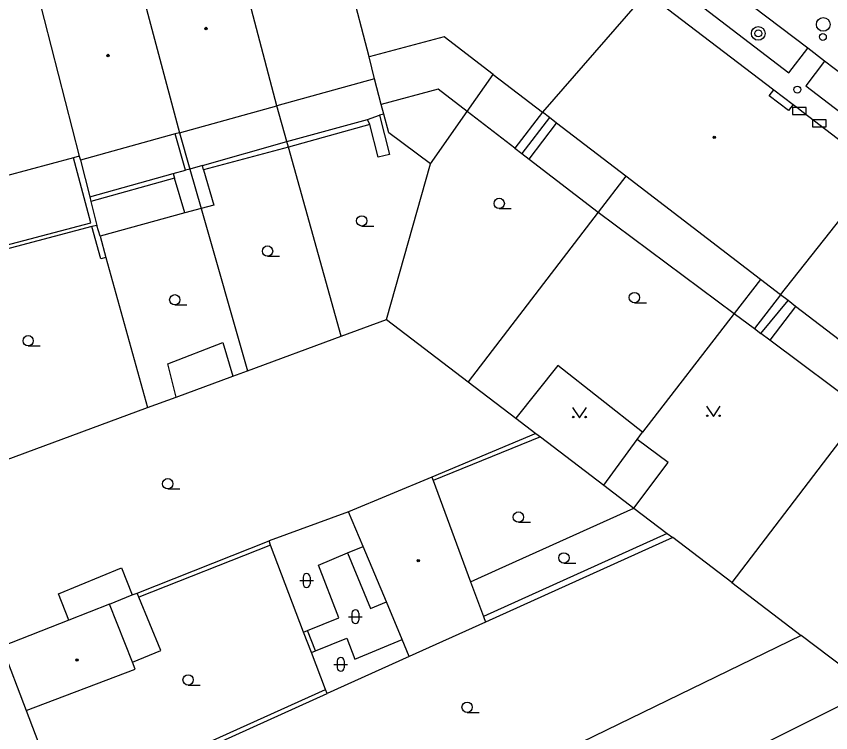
# Model space of a CAD drawing. Extents: x -595546 to -593986, y -1160845 to -1159202.
# Drawn here: x -595302.2 to -595243, y -1160752.4 to -1160700.3 of the extents above; entities that cross this region are included whole.
import ezdxf

# ---------------------------------------------------------------- set-up
doc = ezdxf.new("R2010")
doc.units = 0
for name, color, linetype in [('DOP - budovy nerozlisene - VP', 7, 'Continuous'), ('DOP - kresba z DSPS bez souradnic', 7, 'Continuous'), ('DOP - rozhrani ploch obecne', 7, 'Continuous'), ('Level 24', 7, 'Continuous'), ('Level 26', 7, 'Continuous'), ('Level 27', 7, 'Continuous'), ('Level 28', 7, 'Continuous'), ('Level 36', 7, 'Continuous'), ('Level 39', 7, 'Continuous'), ('TM - budovy zdene_ betonove - NP', 7, 'Continuous'), ('TM - budovy zdene_ betonove - VP', 7, 'Continuous'), ('TM - chodniky - VP', 7, 'Continuous'), ('TM - komunikace - VP', 7, 'Continuous')]:
    doc.layers.add(name, color=color, linetype=linetype)

msp = doc.modelspace()

# ---------------------------------------------------------------- linework, layer by layer
at = {"layer": 'DOP - budovy nerozlisene - VP'}
for points in [[(-595272, -1160733.8), (-595278.04, -1160736.33)], [(-595272, -1160733.8), (-595271.91, -1160734.04)], [(-595271.91, -1160734.04), (-595269.18, -1160741.41)], [(-595276.99, -1160738.83), (-595278.04, -1160736.33)], [(-595275.3, -1160742.86), (-595276.99, -1160738.83)], [(-595269.18, -1160741.41), (-595268.25, -1160743.92)], [(-595274.16, -1160745.58), (-595275.3, -1160742.86)], [(-595268.1, -1160744.33), (-595273.64, -1160746.83)], [(-595268.25, -1160743.92), (-595268.1, -1160744.33)], [(-595273.64, -1160746.83), (-595274.16, -1160745.58)]]:
    msp.add_lwpolyline(points, dxfattribs=at)
at = {"layer": 'DOP - kresba z DSPS bez souradnic'}
for points in [[(-595271.53, -1160705.64), (-595275.67, -1160706.75)], [(-595269.42, -1160707.26), (-595271.53, -1160705.64)], [(-595276.68, -1160707.84), (-595275.8, -1160707.53)], [(-595265.96, -1160709.92), (-595269.42, -1160707.26)], [(-595263.96, -1160707.31), (-595265.96, -1160709.92)], [(-595263.45, -1160707.7), (-595265.45, -1160710.31)], [(-595282.53, -1160709.45), (-595276.68, -1160707.84)], [(-595276.51, -1160708.2), (-595276.68, -1160707.84)], [(-595264.93, -1160710.71), (-595262.93, -1160708.1)], [(-595289.9, -1160711.53), (-595290.64, -1160708.89)], [(-595288.66, -1160711.18), (-595282.53, -1160709.45)], [(-595265.96, -1160709.92), (-595265.45, -1160710.31)], [(-595296.76, -1160715.34), (-595298.02, -1160710.62)], [(-595265.45, -1160710.31), (-595264.93, -1160710.71)], [(-595288.66, -1160711.18), (-595289.57, -1160711.45)], [(-595288.58, -1160711.49), (-595288.66, -1160711.18)], [(-595264.93, -1160710.71), (-595259.91, -1160714.58)], [(-595296.85, -1160713.45), (-595290.79, -1160711.77)], [(-595290.79, -1160711.77), (-595289.9, -1160711.53)], [(-595290.79, -1160711.77), (-595290.69, -1160712.11)], [(-595289.57, -1160711.45), (-595289.9, -1160711.53)], [(-595290.69, -1160712.11), (-595296.77, -1160713.79)], [(-595289.93, -1160714.62), (-595290.69, -1160712.11)], [(-595259.91, -1160714.58), (-595250.04, -1160721.92)], [(-595310.11, -1160718.86), (-595296.76, -1160715.34)], [(-595296.04, -1160717.95), (-595296.69, -1160715.62)], [(-595295.67, -1160717.85), (-595296.04, -1160717.95)], [(-595246.66, -1160720.58), (-595248.55, -1160723.02)], [(-595248.09, -1160723.37), (-595246.12, -1160720.99)], [(-595245.57, -1160721.41), (-595247.45, -1160723.85)], [(-595250.04, -1160721.92), (-595248.55, -1160723.02)], [(-595248.55, -1160723.02), (-595248.09, -1160723.37)], [(-595247.45, -1160723.85), (-595248.09, -1160723.37)], [(-595291.17, -1160725.57), (-595287.19, -1160724.02)], [(-595287.19, -1160724.02), (-595286.46, -1160726.48)], [(-595240.64, -1160728.95), (-595247.45, -1160723.85)], [(-595290.56, -1160727.99), (-595291.17, -1160725.57)], [(-595264.11, -1160730.88), (-595271.91, -1160734.04)], [(-595254.83, -1160732.74), (-595257.09, -1160731.08)], [(-595257.31, -1160736.06), (-595254.83, -1160732.74)], [(-595267.11, -1160740.47), (-595257.31, -1160736.06)], [(-595254.89, -1160737.9), (-595268.25, -1160743.92)], [(-595283.71, -1160738.74), (-595293.27, -1160742.52)], [(-595278.13, -1160739.31), (-595276.99, -1160738.83)], [(-595280.24, -1160740.19), (-595278.13, -1160739.31)], [(-595278.13, -1160739.31), (-595276.46, -1160743.35)], [(-595278.75, -1160744.01), (-595280.24, -1160740.19)], [(-595299.12, -1160742.28), (-595294.54, -1160740.39)], [(-595294.54, -1160740.39), (-595293.76, -1160742.36)], [(-595269.18, -1160741.41), (-595267.11, -1160740.47)], [(-595298.37, -1160744.19), (-595299.12, -1160742.28)], [(-595293.27, -1160742.52), (-595293.39, -1160742.22)], [(-595291.69, -1160746.4), (-595293.27, -1160742.52)], [(-595276.46, -1160743.35), (-595275.3, -1160742.86)], [(-595281.04, -1160744.94), (-595278.75, -1160744.01)], [(-595281.31, -1160745.05), (-595281.04, -1160744.94)], [(-595280.44, -1160746.42), (-595281.04, -1160744.94)], [(-595280.44, -1160746.42), (-595278.17, -1160745.5)], [(-595278.17, -1160745.5), (-595277.58, -1160747.01)], [(-595277.58, -1160747.01), (-595274.16, -1160745.58)], [(-595293.74, -1160747.23), (-595291.69, -1160746.4)], [(-595280.74, -1160746.54), (-595280.44, -1160746.42)], [(-595298.77, -1160757.8), (-595279.72, -1160749.22)]]:
    msp.add_lwpolyline(points, dxfattribs=at)
at = {"layer": 'DOP - rozhrani ploch obecne'}
for points in [[(-595269.42, -1160707.26), (-595267.54, -1160704.57)], [(-595275.67, -1160706.75), (-595276.15, -1160704.89)], [(-595282.53, -1160709.45), (-595283.25, -1160706.84)], [(-595275.49, -1160707.45), (-595275.67, -1160706.75)], [(-595275.49, -1160707.45), (-595275.8, -1160707.53)], [(-595275.8, -1160707.53), (-595275.07, -1160710.39)], [(-595275.11, -1160708.8), (-595275.49, -1160707.45)], [(-595272.09, -1160711.07), (-595269.42, -1160707.26)], [(-595276.51, -1160708.2), (-595282.42, -1160709.84)], [(-595275.9, -1160710.57), (-595276.51, -1160708.2)], [(-595290.33, -1160708.8), (-595289.57, -1160711.45)], [(-595272.09, -1160711.07), (-595275.11, -1160708.8)], [(-595282.42, -1160709.84), (-595282.53, -1160709.45)], [(-595282.42, -1160709.84), (-595288.58, -1160711.49)], [(-595278.58, -1160723.58), (-595282.42, -1160709.84)], [(-595275.07, -1160710.39), (-595275.9, -1160710.57)], [(-595297.53, -1160710.8), (-595296.85, -1160713.45)], [(-595275.3, -1160722.37), (-595272.09, -1160711.07)], [(-595289.57, -1160711.45), (-595288.75, -1160714.3)], [(-595288.58, -1160711.49), (-595287.84, -1160714.05)], [(-595257.9, -1160711.96), (-595259.91, -1160714.58)], [(-595296.85, -1160713.45), (-595296.77, -1160713.79)], [(-595296.77, -1160713.79), (-595296.32, -1160715.53)], [(-595287.84, -1160714.05), (-595288.75, -1160714.3)], [(-595289.93, -1160714.62), (-595296.1, -1160716.32)], [(-595288.75, -1160714.3), (-595289.93, -1160714.62)], [(-595288.75, -1160714.3), (-595285.39, -1160726.08)], [(-595259.91, -1160714.58), (-595269.35, -1160726.89)], [(-595296.69, -1160715.62), (-595310.03, -1160719.15)], [(-595296.32, -1160715.53), (-595296.69, -1160715.62)], [(-595296.1, -1160716.32), (-595296.32, -1160715.53)], [(-595296.1, -1160716.32), (-595295.67, -1160717.85)], [(-595295.67, -1160717.85), (-595292.65, -1160728.76)], [(-595248.13, -1160719.45), (-595250.04, -1160721.92)], [(-595278.58, -1160723.58), (-595275.3, -1160722.37)], [(-595275.3, -1160722.37), (-595269.35, -1160726.89)], [(-595250.04, -1160721.92), (-595256.7, -1160730.55)], [(-595285.39, -1160726.08), (-595278.58, -1160723.58)], [(-595262.85, -1160725.7), (-595265.89, -1160729.52)], [(-595256.7, -1160730.55), (-595262.85, -1160725.7)], [(-595290.56, -1160727.99), (-595286.46, -1160726.48)], [(-595286.46, -1160726.48), (-595285.39, -1160726.08)], [(-595269.35, -1160726.89), (-595265.89, -1160729.52)], [(-595292.65, -1160728.76), (-595290.56, -1160727.99)], [(-595306.34, -1160733.8), (-595292.65, -1160728.76)], [(-595240.64, -1160728.95), (-595243.25, -1160732.35)], [(-595265.89, -1160729.52), (-595264.43, -1160730.64)], [(-595264.43, -1160730.64), (-595272, -1160733.8)], [(-595264.43, -1160730.64), (-595264.11, -1160730.88)], [(-595257.09, -1160731.08), (-595256.7, -1160730.55)], [(-595264.11, -1160730.88), (-595259.49, -1160734.39)], [(-595259.49, -1160734.39), (-595257.09, -1160731.08)], [(-595243.25, -1160732.35), (-595250.21, -1160741.45)], [(-595259.49, -1160734.39), (-595257.31, -1160736.06)], [(-595257.31, -1160736.06), (-595254.89, -1160737.9)], [(-595278.04, -1160736.33), (-595283.82, -1160738.43)], [(-595293.39, -1160742.22), (-595283.82, -1160738.43)], [(-595283.71, -1160738.74), (-595283.82, -1160738.43)], [(-595254.5, -1160738.19), (-595268.1, -1160744.33)], [(-595254.89, -1160737.9), (-595254.5, -1160738.19)], [(-595250.21, -1160741.45), (-595254.5, -1160738.19)], [(-595281.31, -1160745.05), (-595283.71, -1160738.74)], [(-595250.21, -1160741.45), (-595245.16, -1160745.29)], [(-595295.41, -1160743.02), (-595293.76, -1160742.36)], [(-595293.76, -1160742.36), (-595293.39, -1160742.22)], [(-595245.16, -1160745.29), (-595282.37, -1160763.37)], [(-595280.74, -1160746.54), (-595281.31, -1160745.05)], [(-595240.91, -1160748.53), (-595245.16, -1160745.29)], [(-595279.72, -1160749.22), (-595280.74, -1160746.54)], [(-595273.64, -1160746.83), (-595279.61, -1160749.52)], [(-595239.99, -1160749.23), (-595290.02, -1160774.19)], [(-595287.25, -1160752.97), (-595279.61, -1160749.52)], [(-595279.61, -1160749.52), (-595279.72, -1160749.22)]]:
    msp.add_lwpolyline(points, dxfattribs=at)
at = {"layer": 'Level 24'}
for points in [[(-595245.807, -1160707.478), (-595244.807, -1160707.478), (-595244.807, -1160706.978), (-595245.807, -1160706.978)], [(-595244.348, -1160708.369), (-595243.348, -1160708.369), (-595243.348, -1160707.869), (-595244.348, -1160707.869)]]:
    msp.add_lwpolyline(points, close=True, dxfattribs=at)
at = {"layer": 'Level 26'}
msp.add_circle((-595245.44, -1160705.67), 0.25, dxfattribs=at)
at = {"layer": 'Level 27'}
for centre in [(-595243.56, -1160700.94), (-595248.28, -1160701.59)]:
    msp.add_circle(centre, 0.5, dxfattribs=at)
at = {"layer": 'Level 28'}
for centre in [(-595248.28, -1160701.59), (-595243.59, -1160701.85)]:
    msp.add_circle(centre, 0.25, dxfattribs=at)
at = {"layer": 'Level 36'}
for p, q in [((-595267.1, -1160714.305), (-595266.225, -1160714.305)), ((-595277.09, -1160715.575), (-595276.215, -1160715.575)), ((-595283.93, -1160717.765), (-595283.055, -1160717.765)), ((-595290.67, -1160721.305), (-595289.795, -1160721.305)), ((-595257.28, -1160721.145), (-595256.405, -1160721.145)), ((-595301.32, -1160724.275), (-595300.445, -1160724.275)), ((-595291.18, -1160734.655), (-595290.305, -1160734.655)), ((-595265.71, -1160737.075), (-595264.835, -1160737.075)), ((-595262.4, -1160740.045), (-595261.525, -1160740.045)), ((-595281.596, -1160741.306), (-595280.596, -1160741.306)), ((-595281.346, -1160741.056), (-595281.346, -1160741.556)), ((-595280.846, -1160741.056), (-595280.846, -1160741.556)), ((-595277.796, -1160743.686), (-595277.796, -1160744.186)), ((-595277.296, -1160743.686), (-595277.296, -1160744.186)), ((-595278.046, -1160743.936), (-595277.046, -1160743.936)), ((-595278.866, -1160747.146), (-595278.866, -1160747.646)), ((-595278.366, -1160747.146), (-595278.366, -1160747.646)), ((-595279.116, -1160747.396), (-595278.116, -1160747.396)), ((-595289.7, -1160748.905), (-595288.825, -1160748.905)), ((-595269.43, -1160750.885), (-595268.555, -1160750.885))]:
    msp.add_line(p, q, dxfattribs=at)
for points in [[(-595261.77, -1160728.74), (-595261.27, -1160729.49), (-595260.77, -1160728.74)], [(-595252.04, -1160728.65), (-595251.54, -1160729.4), (-595251.04, -1160728.65)]]:
    msp.add_lwpolyline(points, dxfattribs=at)
for centre, radius in [((-595267.1, -1160713.93), 0.375), ((-595277.09, -1160715.2), 0.375), ((-595283.93, -1160717.39), 0.375), ((-595290.67, -1160720.93), 0.375), ((-595257.28, -1160720.77), 0.375), ((-595301.32, -1160723.9), 0.375), ((-595261.72, -1160729.44), 0.05), ((-595260.821, -1160729.44), 0.05), ((-595251.99, -1160729.35), 0.05), ((-595251.091, -1160729.35), 0.05), ((-595291.18, -1160734.28), 0.375), ((-595265.71, -1160736.7), 0.375), ((-595262.4, -1160739.67), 0.375), ((-595289.7, -1160748.53), 0.375), ((-595269.43, -1160750.51), 0.375)]:
    msp.add_circle(centre, radius, dxfattribs=at)
for centre, start, end in [((-595281.096, -1160741.056), 0, 180), ((-595281.096, -1160741.556), 180, 0), ((-595277.546, -1160743.686), 0, 180), ((-595277.546, -1160744.186), 180, 0), ((-595278.616, -1160747.146), 0, 180), ((-595278.616, -1160747.646), 180, 0)]:
    msp.add_arc(centre, 0.25, start, end, dxfattribs=at)
at = {"layer": 'Level 39'}
for centre, radius in [((-595288.4, -1160701.24), 0.09), ((-595288.4, -1160701.24), 0.0398), ((-595295.52, -1160703.2), 0.09), ((-595295.52, -1160703.2), 0.0398), ((-595251.48, -1160709.13), 0.09), ((-595251.48, -1160709.13), 0.0398), ((-595272.98, -1160739.87), 0.09), ((-595272.98, -1160739.87), 0.0398), ((-595297.77, -1160747.08), 0.09), ((-595297.77, -1160747.08), 0.0398)]:
    msp.add_circle(centre, radius, dxfattribs=at)
at = {"layer": 'TM - budovy zdene_ betonove - NP'}
msp.add_lwpolyline([(-595245.75, -1160706.75), (-595246.08, -1160707.19), (-595247.48, -1160706.12), (-595247.15, -1160705.68)], dxfattribs=at)
at = {"layer": 'TM - budovy zdene_ betonove - VP'}
for points in [[(-595276.56, -1160703.3), (-595279.3, -1160692.72)], [(-595283.25, -1160706.84), (-595286.45, -1160694.68)], [(-595293.58, -1160696.63), (-595290.33, -1160708.8)], [(-595300.66, -1160698.58), (-595297.61, -1160710.51)], [(-595256.4, -1160698.63), (-595263.96, -1160707.31)], [(-595256.4, -1160698.63), (-595247.15, -1160705.68)], [(-595271.1, -1160701.83), (-595276.56, -1160703.3)], [(-595267.54, -1160704.57), (-595271.1, -1160701.83)], [(-595276.15, -1160704.89), (-595276.56, -1160703.3)], [(-595267.54, -1160704.57), (-595263.96, -1160707.31)], [(-595276.15, -1160704.89), (-595283.25, -1160706.84)], [(-595247.15, -1160705.68), (-595245.75, -1160706.75)], [(-595290.33, -1160708.8), (-595283.25, -1160706.84)], [(-595245.75, -1160706.75), (-595245.49, -1160706.95)], [(-595245.49, -1160706.95), (-595245.01, -1160707.31)], [(-595263.45, -1160707.7), (-595263.96, -1160707.31)], [(-595262.93, -1160708.1), (-595263.45, -1160707.7)], [(-595245.01, -1160707.31), (-595240.17, -1160711)], [(-595257.9, -1160711.96), (-595262.93, -1160708.1)], [(-595290.33, -1160708.8), (-595290.64, -1160708.89)], [(-595290.64, -1160708.89), (-595297.53, -1160710.8)], [(-595298.02, -1160710.62), (-595302.9, -1160711.92)], [(-595297.61, -1160710.51), (-595298.02, -1160710.62)], [(-595297.61, -1160710.51), (-595297.53, -1160710.8)], [(-595246.66, -1160720.58), (-595239.5, -1160711.51)], [(-595248.13, -1160719.45), (-595257.9, -1160711.96)], [(-595246.66, -1160720.58), (-595248.13, -1160719.45)], [(-595246.12, -1160720.99), (-595246.66, -1160720.58)], [(-595245.57, -1160721.41), (-595246.12, -1160720.99)], [(-595238.82, -1160726.58), (-595245.57, -1160721.41)], [(-595295.41, -1160743.02), (-595298.37, -1160744.19)], [(-595293.74, -1160747.23), (-595295.41, -1160743.02)], [(-595298.37, -1160744.19), (-595303.23, -1160746.11)], [(-595303.23, -1160746.11), (-595301.46, -1160750.75)], [(-595293.54, -1160747.74), (-595293.74, -1160747.23)], [(-595301.46, -1160750.75), (-595293.54, -1160747.74)], [(-595301.46, -1160750.75), (-595298.77, -1160757.8)]]:
    msp.add_lwpolyline(points, dxfattribs=at)
at = {"layer": 'TM - chodniky - VP'}
for points in [[(-595264.28, -1160690.52), (-595246.07, -1160704.45), (-595244.67, -1160702.66)], [(-595243.46, -1160703.61), (-595244.83, -1160705.39), (-595229.21, -1160717.33), (-595227.8, -1160715.51)]]:
    msp.add_lwpolyline(points, dxfattribs=at)
at = {"layer": 'TM - komunikace - VP'}
for points in [[(-595244.67, -1160702.66), (-595250.64, -1160698.13)], [(-595243.46, -1160703.61), (-595244.67, -1160702.66)], [(-595237.15, -1160708.41), (-595243.46, -1160703.61)]]:
    msp.add_lwpolyline(points, dxfattribs=at)

doc.saveas('drawing.dxf')
